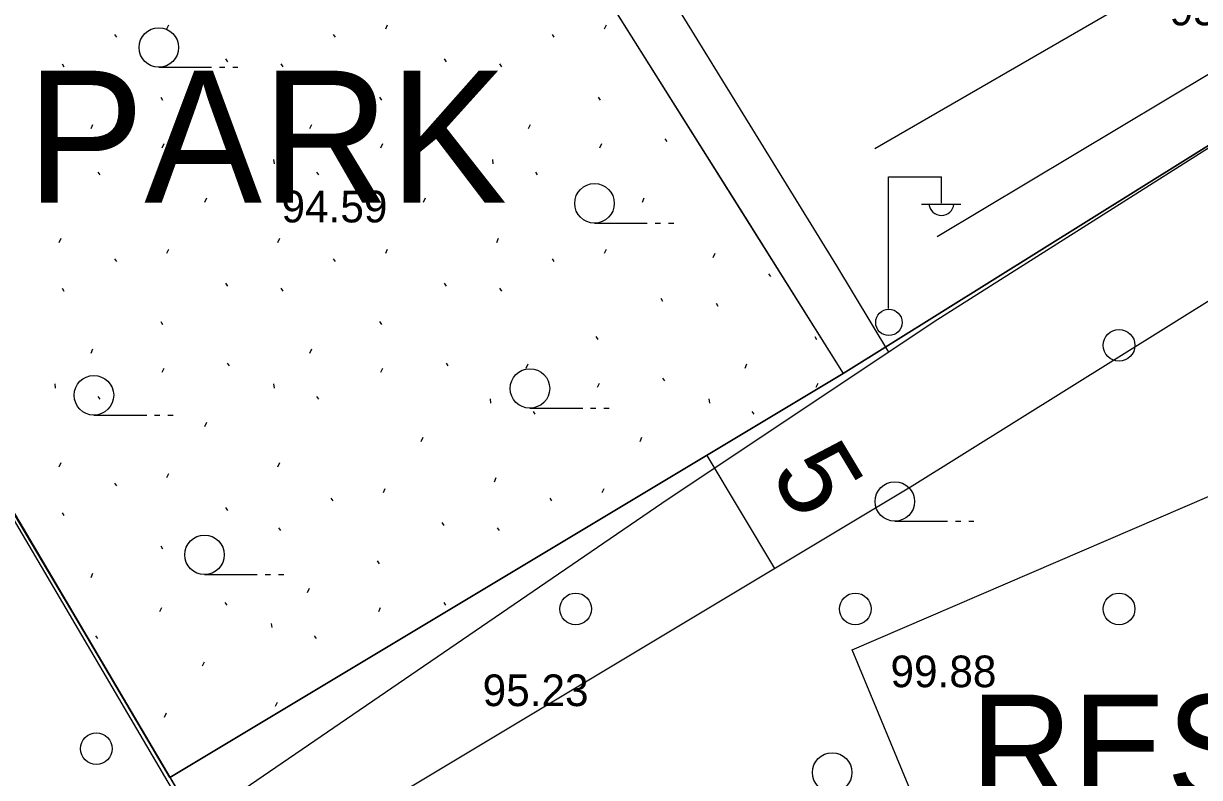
# Model space of a CAD drawing. Extents: x 412225 to 413380, y 4456471 to 4457189.
# Drawn here: x 412818.95 to 412863.53, y 4456819.96 to 4456848.56 of the extents above; entities that cross this region are included whole.
import ezdxf

# ---------------------------------------------------------------- set-up
doc = ezdxf.new("R2010")
doc.units = 0
for name, color, linetype in [('0_HALİHAZIR', 7, 'Continuous'), ('0_KADASTRO', 7, 'Continuous'), ('Level 20', 7, 'Continuous'), ('Level 27', 7, 'Continuous'), ('Level 28', 7, 'Continuous'), ('Level 33', 7, 'Continuous'), ('Level 41', 7, 'Continuous'), ('Level 57', 7, 'Continuous')]:
    doc.layers.add(name, color=color, linetype=linetype)

msp = doc.modelspace()

# ---------------------------------------------------------------- linework, layer by layer
at = {"layer": '0_HALİHAZIR'}
for p, q in [((412824.078, 4456846.902), (412826.078, 4456846.902)), ((412826.378, 4456846.902), (412826.578, 4456846.902)), ((412826.878, 4456846.902), (412827.078, 4456846.902)), ((412851.743, 4456837.749), (412851.743, 4456842.749)), ((412851.743, 4456842.749), (412853.743, 4456842.749)), ((412853.743, 4456841.749), (412853.743, 4456842.749)), ((412852.983, 4456841.709), (412854.483, 4456841.709)), ((412840.594, 4456840.991), (412842.594, 4456840.991)), ((412842.894, 4456840.991), (412843.094, 4456840.991)), ((412843.394, 4456840.991), (412843.594, 4456840.991)), ((412821.618, 4456833.71), (412823.618, 4456833.71)), ((412823.918, 4456833.71), (412824.118, 4456833.71)), ((412824.418, 4456833.71), (412824.618, 4456833.71)), ((412838.146, 4456833.97), (412840.146, 4456833.97)), ((412840.446, 4456833.97), (412840.646, 4456833.97)), ((412840.946, 4456833.97), (412841.146, 4456833.97)), ((412851.978, 4456829.684), (412853.978, 4456829.684)), ((412854.278, 4456829.684), (412854.478, 4456829.684)), ((412854.778, 4456829.684), (412854.978, 4456829.684)), ((412825.811, 4456827.658), (412827.811, 4456827.658)), ((412828.111, 4456827.658), (412828.311, 4456827.658)), ((412828.611, 4456827.658), (412828.811, 4456827.658))]:
    msp.add_line(p, q, dxfattribs=at)
for points in [[(412851.225, 4456843.817), (412869.948, 4456854.651), (412869.966, 4456855.016), (412857.498, 4456877.403), (412857.304, 4456877.584), (412857.055, 4456878.123), (412837.501, 4456865.608), (412835.46, 4456863.664), (412835.027, 4456862.666), (412834.7, 4456861.776), (412834.213, 4456861.137), (412815.238, 4456849.984)], [(412817.146, 4456832.165), (412825.351, 4456818.191), (412843.151, 4456830.363), (412853.472, 4456837.258), (412876.961, 4456852.148), (412893.991, 4456863.101), (412901.704, 4456867.514), (412901.901, 4456867.597), (412902.035, 4456867.642), (412909.47, 4456848.83), (412918.588, 4456826.092), (412921.055, 4456819.786)], [(412898.591, 4456867.443), (412853.582, 4456840.467)], [(412836.292, 4456861.253), (412849.761, 4456839.376), (412851.74, 4456836.101)]]:
    msp.add_lwpolyline(points, dxfattribs=at)
msp.add_lwpolyline([(412881.001, 4456811.91), (412886.308, 4456798.759), (412864.895, 4456789.764), (412850.366, 4456824.81), (412901.671, 4456846.903), (412916.432, 4456811.604), (412895.077, 4456802.557), (412889.575, 4456815.422), (412900.648, 4456819.975), (412897.446, 4456828.201), (412897.18, 4456828.365), (412866.61, 4456815.497), (412866.689, 4456814.815), (412869.94, 4456807.195), (412870.369, 4456807.268)], close=True, dxfattribs=at)
for centre, radius in [((412824.078, 4456847.652), 0.75), ((412840.594, 4456841.741), 0.75), ((412851.753, 4456837.225), 0.5), ((412821.618, 4456834.46), 0.75), ((412838.146, 4456834.72), 0.75), ((412851.978, 4456830.434), 0.75), ((412825.811, 4456828.408), 0.75), ((412849.6, 4456820.154), 0.75)]:
    msp.add_circle(centre, radius, dxfattribs=at)
msp.add_arc((412853.743, 4456841.753), 0.474, 184.8384, 355.1464, dxfattribs=at)
at = {"layer": '0_KADASTRO'}
for points in [[(412824.495, 4456819.969), (412830.38, 4456809.98), (412841.27, 4456785.11), (412833.83, 4456780.32), (412843.329, 4456765.632), (412867.804, 4456777.366), (412875.733, 4456781.167), (412926.602, 4456805.185), (412927.173, 4456805.454), (412915.936, 4456832.529), (412903.593, 4456862.269), (412896.782, 4456864.509), (412851.795, 4456836.395), (412850.024, 4456835.288)], [(412809.359, 4456845.662), (412833.93, 4456860.904), (412850.024, 4456835.288), (412824.495, 4456819.969), (412820.942, 4456826)], [(412755.666, 4456791.916), (412758.704, 4456793.802), (412763.366, 4456796.695), (412779.346, 4456806.615), (412770.674, 4456821.667), (412809.359, 4456845.662), (412830.38, 4456809.98), (412841.27, 4456785.11), (412833.83, 4456780.32), (412843.329, 4456765.632), (412826.13, 4456757.387), (412779.305, 4456734.935), (412767.727, 4456757.27), (412764.596, 4456763.202), (412760.374, 4456771.201), (412760.205, 4456773.916), (412759.908, 4456776.621), (412759.484, 4456779.309), (412758.935, 4456781.974), (412758.262, 4456784.61), (412757.466, 4456787.212), (412756.548, 4456789.773)]]:
    msp.add_lwpolyline(points, close=True, dxfattribs=at)
at = {"layer": 'Level 20'}
for p, q in [((412844.845, 4456832.18), (412847.418, 4456827.893)), ((412831.319, 4456818.232), (412852.632, 4456831.022))]:
    msp.add_line(p, q, dxfattribs=at)
msp.add_lwpolyline([(412852.632, 4456831.022), (412897.446, 4456859.028)], dxfattribs=at)
at = {"layer": 'Level 27'}
for p, q in [((412834.191, 4456860.488), (412846.299, 4456841.216)), ((412846.299, 4456841.216), (412850.024, 4456835.288))]:
    msp.add_line(p, q, dxfattribs=at)
msp.add_lwpolyline([(412850.024, 4456835.288), (412896.782, 4456864.509)], dxfattribs=at)
at = {"layer": 'Level 33'}
for centre in [(412860.479, 4456836.358), (412839.879, 4456826.358), (412850.479, 4456826.358), (412860.479, 4456826.358), (412821.708, 4456821.055)]:
    msp.add_circle(centre, 0.6, dxfattribs=at)
at = {"layer": 'Level 41'}
for p, q in [((412824.385, 4456848.357), (412824.456, 4456848.517)), ((412832.678, 4456848.357), (412832.749, 4456848.517)), ((412840.971, 4456848.357), (412841.042, 4456848.517)), ((412822.397, 4456848.149), (412822.468, 4456848.043)), ((412830.69, 4456848.149), (412830.761, 4456848.043)), ((412838.983, 4456848.149), (412839.054, 4456848.043)), ((412826.605, 4456847.22), (412826.676, 4456847.113)), ((412834.898, 4456847.22), (412834.969, 4456847.113)), ((412820.411, 4456847.028), (412820.482, 4456846.921)), ((412828.704, 4456847.028), (412828.775, 4456846.921)), ((412836.997, 4456847.028), (412837.068, 4456846.921)), ((412824.149, 4456845.767), (412824.22, 4456845.66)), ((412832.442, 4456845.767), (412832.513, 4456845.66)), ((412840.735, 4456845.767), (412840.806, 4456845.66)), ((412821.508, 4456844.574), (412821.579, 4456844.733)), ((412829.801, 4456844.574), (412829.872, 4456844.733)), ((412838.094, 4456844.574), (412838.165, 4456844.733)), ((412824.207, 4456843.845), (412824.279, 4456844.005)), ((412826.672, 4456844.19), (412826.743, 4456844.083)), ((412832.5, 4456843.845), (412832.572, 4456844.005)), ((412834.965, 4456844.19), (412835.036, 4456844.083)), ((412840.793, 4456843.845), (412840.865, 4456844.005)), ((412843.258, 4456844.19), (412843.329, 4456844.083)), ((412820.137, 4456843.399), (412820.155, 4456843.239)), ((412828.43, 4456843.399), (412828.448, 4456843.239)), ((412836.723, 4456843.399), (412836.741, 4456843.239)), ((412821.767, 4456842.929), (412821.837, 4456842.822)), ((412830.06, 4456842.929), (412830.13, 4456842.822)), ((412838.353, 4456842.929), (412838.423, 4456842.822)), ((412825.823, 4456841.785), (412825.895, 4456841.945)), ((412834.116, 4456841.785), (412834.188, 4456841.945)), ((412842.409, 4456841.785), (412842.481, 4456841.945)), ((412820.302, 4456840.255), (412820.372, 4456840.415)), ((412828.595, 4456840.255), (412828.665, 4456840.415)), ((412836.888, 4456840.255), (412836.958, 4456840.415)), ((412824.385, 4456839.847), (412824.456, 4456840.007)), ((412832.678, 4456839.847), (412832.749, 4456840.007)), ((412840.971, 4456839.847), (412841.042, 4456840.007)), ((412822.397, 4456839.639), (412822.468, 4456839.533)), ((412830.69, 4456839.639), (412830.761, 4456839.533)), ((412838.983, 4456839.639), (412839.054, 4456839.533)), ((412845.093, 4456839.686), (412845.163, 4456839.846)), ((412847.188, 4456839.07), (412847.259, 4456838.964)), ((412826.605, 4456838.71), (412826.676, 4456838.603)), ((412834.898, 4456838.71), (412834.969, 4456838.603)), ((412820.411, 4456838.518), (412820.482, 4456838.411)), ((412828.704, 4456838.518), (412828.775, 4456838.411)), ((412836.997, 4456838.518), (412837.068, 4456838.411)), ((412843.103, 4456838.141), (412843.174, 4456838.034)), ((412845.202, 4456837.949), (412845.273, 4456837.842)), ((412824.149, 4456837.257), (412824.22, 4456837.15)), ((412832.442, 4456837.257), (412832.513, 4456837.15)), ((412840.647, 4456836.688), (412840.718, 4456836.581)), ((412848.94, 4456836.688), (412849.011, 4456836.581)), ((412821.508, 4456836.064), (412821.579, 4456836.223)), ((412829.801, 4456836.064), (412829.872, 4456836.223)), ((412824.207, 4456835.335), (412824.279, 4456835.495)), ((412826.672, 4456835.68), (412826.743, 4456835.573)), ((412832.5, 4456835.335), (412832.572, 4456835.495)), ((412834.965, 4456835.68), (412835.036, 4456835.573)), ((412838.006, 4456835.495), (412838.077, 4456835.654)), ((412846.299, 4456835.495), (412846.37, 4456835.654)), ((412843.17, 4456835.111), (412843.241, 4456835.004)), ((412820.137, 4456834.889), (412820.155, 4456834.729)), ((412828.43, 4456834.889), (412828.448, 4456834.729)), ((412840.705, 4456834.766), (412840.777, 4456834.926)), ((412848.998, 4456834.766), (412849.07, 4456834.926)), ((412821.767, 4456834.419), (412821.837, 4456834.312)), ((412830.06, 4456834.419), (412830.13, 4456834.312)), ((412836.635, 4456834.32), (412836.653, 4456834.16)), ((412844.928, 4456834.32), (412844.946, 4456834.16)), ((412838.265, 4456833.85), (412838.335, 4456833.743)), ((412846.558, 4456833.85), (412846.628, 4456833.743)), ((412825.823, 4456833.275), (412825.895, 4456833.435)), ((412834.028, 4456832.706), (412834.1, 4456832.866)), ((412842.321, 4456832.706), (412842.393, 4456832.866)), ((412820.302, 4456831.745), (412820.372, 4456831.905)), ((412824.385, 4456831.337), (412824.456, 4456831.497)), ((412828.595, 4456831.745), (412828.665, 4456831.905)), ((412822.397, 4456831.129), (412822.468, 4456831.023)), ((412836.8, 4456831.176), (412836.87, 4456831.336)), ((412832.59, 4456830.768), (412832.661, 4456830.928)), ((412840.883, 4456830.768), (412840.954, 4456830.928)), ((412826.605, 4456830.2), (412826.676, 4456830.093)), ((412830.602, 4456830.56), (412830.673, 4456830.454)), ((412838.895, 4456830.56), (412838.966, 4456830.454)), ((412820.411, 4456830.008), (412820.482, 4456829.901)), ((412828.616, 4456829.439), (412828.687, 4456829.332)), ((412834.81, 4456829.631), (412834.881, 4456829.524)), ((412836.909, 4456829.439), (412836.98, 4456829.332)), ((412824.149, 4456828.747), (412824.22, 4456828.64)), ((412832.354, 4456828.178), (412832.425, 4456828.071)), ((412821.508, 4456827.554), (412821.579, 4456827.713)), ((412829.713, 4456826.985), (412829.784, 4456827.144)), ((412826.584, 4456826.601), (412826.655, 4456826.494)), ((412834.877, 4456826.601), (412834.948, 4456826.494)), ((412824.119, 4456826.256), (412824.191, 4456826.416)), ((412832.412, 4456826.256), (412832.484, 4456826.416)), ((412828.342, 4456825.81), (412828.36, 4456825.65)), ((412821.679, 4456825.34), (412821.749, 4456825.233)), ((412829.972, 4456825.34), (412830.042, 4456825.233)), ((412825.735, 4456824.196), (412825.807, 4456824.356)), ((412828.507, 4456822.666), (412828.577, 4456822.826)), ((412824.297, 4456822.258), (412824.368, 4456822.418))]:
    msp.add_line(p, q, dxfattribs=at)
at = {"layer": 'Level 57'}
for p, q in [((412820.942, 4456826), (412814.831, 4456836.28)), ((412824.494, 4456819.968), (412850.014, 4456835.282)), ((412824.494, 4456819.968), (412820.942, 4456826))]:
    msp.add_line(p, q, dxfattribs=at)
msp.add_lwpolyline([(412824.494, 4456819.968), (412830.378, 4456809.975), (412841.27, 4456785.11), (412833.83, 4456780.32), (412843.329, 4456765.632)], dxfattribs=at)

# ---------------------------------------------------------------- texts
at = {"layer": '0_HALİHAZIR'}
for s, p in [('95.54', (412862.396, 4456848.494)), ('94.59', (412828.728, 4456841.018)), ('99.88', (412851.812, 4456823.388)), ('95.23', (412836.353, 4456822.671))]:
    msp.add_text(s, height=1.2, dxfattribs=at).set_placement(p)
at = {"layer": 'Level 20'}
msp.add_text('5', height=3, rotation=300.9716, dxfattribs=at).set_placement((412847.217, 4456831.494))
at = {"layer": 'Level 28'}
msp.add_text('PARK', height=5, dxfattribs=at).set_placement((412819.069, 4456841.772))
at = {"layer": 'Level 33'}
msp.add_text('RESMÝ KURUM ALANI', height=4, dxfattribs=at).set_placement((412854.847, 4456819.111))

doc.saveas('drawing.dxf')
